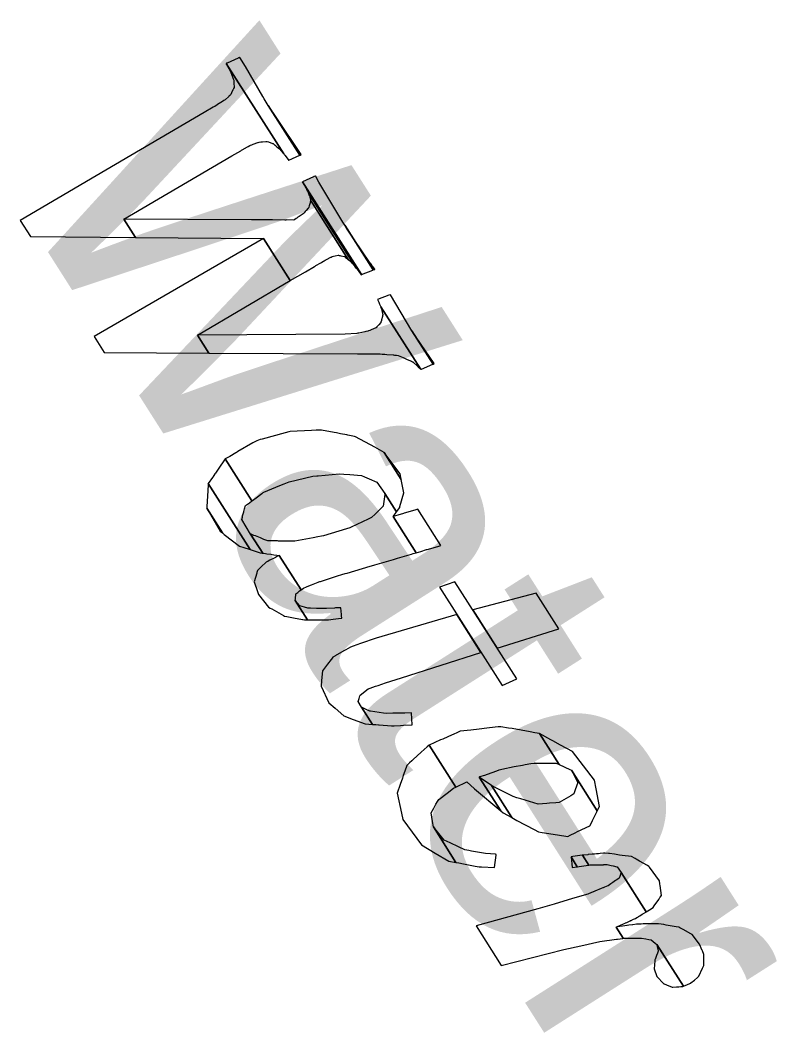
# Model space of a CAD drawing. Extents: x 3962991 to 3983549, y 181631 to 204078.
# Drawn here: x 3972369.8 to 3972494.8, y 190572.3 to 190739.5 of the extents above; entities that cross this region are included whole.
import ezdxf

# ---------------------------------------------------------------- set-up
doc = ezdxf.new("R2010")
doc.units = 0
for name, color, linetype in [('V-ANNO-MASK', 7, 'Continuous'), ('V-ANNO-MASK2', 7, 'Continuous'), ('V-RIVR-IDEN', 7, 'Continuous')]:
    doc.layers.add(name, color=color, linetype=linetype)

msp = doc.modelspace()

# ---------------------------------------------------------------- linework, layer by layer
at = {"layer": 'V-ANNO-MASK2'}
for points in [[(3972382.34, 190713.77), (3972369.8, 190706.42), (3972371.5, 190703.75), (3972388.81, 190703.6), (3972386.89, 190706.63), (3972404.72, 190717.06), (3972406.22, 190717.93), (3972406.35, 190718.01), (3972406.47, 190718.08), (3972407.32, 190718.54), (3972407.46, 190718.63), (3972407.72, 190718.76), (3972407.85, 190718.82), (3972408.05, 190718.89), (3972408.29, 190718.99), (3972409.06, 190719.28), (3972409.1, 190719.29), (3972409.27, 190719.35), (3972409.55, 190719.38), (3972409.81, 190719.4), (3972410.36, 190719.44), (3972410.42, 190719.45), (3972410.52, 190719.46), (3972410.6, 190719.46), (3972410.81, 190719.38), (3972411.45, 190719.14), (3972411.57, 190719.09), (3972411.86, 190718.85), (3972411.9, 190718.82), (3972411.94, 190718.79), (3972412.05, 190718.69), (3972412.05, 190718.7), (3972412.46, 190718.36), (3972412.62, 190718.23), (3972412.68, 190718.16), (3972413.17, 190717.59), (3972413.24, 190717.51), (3972413.31, 190717.43), (3972403.83, 190732.33), (3972403.91, 190732.17), (3972404, 190732.01), (3972404.58, 190730.9), (3972404.6, 190730.83), (3972404.71, 190730.56), (3972404.99, 190729.8), (3972405.07, 190729.59), (3972405.07, 190729.57), (3972405.07, 190729.54), (3972405.07, 190729.3), (3972405.08, 190729.15), (3972405.11, 190728.34), (3972405.04, 190728.2), (3972405.01, 190728.14), (3972404.96, 190728.04), (3972404.93, 190727.97), (3972404.69, 190727.45), (3972404.58, 190727.2), (3972404.39, 190727.02), (3972404.26, 190726.91), (3972404.23, 190726.88), (3972403.63, 190726.32), (3972403.41, 190726.19), (3972403.23, 190726.07), (3972403.12, 190726), (3972402.87, 190725.84), (3972402.73, 190725.75), (3972401.91, 190725.23), (3972401.79, 190725.17), (3972401.66, 190725.09), (3972400.17, 190724.22)], [(3972403.84, 190732.33), (3972403.83, 190732.33), (3972413.31, 190717.43), (3972413.37, 190717.35), (3972413.44, 190717.27), (3972413.51, 190717.19), (3972413.89, 190716.68), (3972414.15, 190716.33), (3972414.16, 190716.34), (3972414.17, 190716.35), (3972415.99, 190717.17), (3972410.77, 190725.37), (3972410.1, 190726.51), (3972409.88, 190726.89), (3972406.98, 190731.81), (3972406.09, 190733.33), (3972406.03, 190733.31), (3972405.84, 190733.23), (3972405.83, 190733.22), (3972405.79, 190733.2), (3972403.97, 190732.39), (3972403.96, 190732.39), (3972403.94, 190732.38), (3972403.91, 190732.37), (3972403.87, 190732.35), (3972403.86, 190732.34)], [(3972411.73, 190723.95), (3972410.77, 190725.37), (3972415.99, 190717.17), (3972416.03, 190717.19), (3972416.04, 190717.2), (3972416.22, 190717.28), (3972416.22, 190717.28), (3972412.05, 190723.47)], [(3972416.43, 190712.81), (3972416.41, 190712.8), (3972426.17, 190697.47), (3972426.18, 190697.47), (3972428.04, 190698.22), (3972428.08, 190698.24), (3972423.39, 190705.61), (3972423.09, 190706.12), (3972419.12, 190712.73), (3972418.59, 190713.75), (3972418.49, 190713.72), (3972418.31, 190713.64), (3972418.29, 190713.63), (3972418.25, 190713.61)], [(3972417.33, 190711.08), (3972417.42, 190710.91), (3972425.27, 190698.56), (3972425.35, 190698.47), (3972425.42, 190698.38), (3972425.5, 190698.28), (3972425.58, 190698.18), (3972425.72, 190698), (3972425.72, 190698), (3972426.12, 190697.45), (3972426.15, 190697.46), (3972426.17, 190697.47), (3972416.41, 190712.81), (3972416.5, 190712.63), (3972416.68, 190712.29), (3972416.96, 190711.77), (3972417.05, 190711.6), (3972417.14, 190711.42), (3972417.23, 190711.26)], [(3972417.61, 190710.27), (3972417.79, 190709.67), (3972423.95, 190699.98), (3972424.33, 190699.7), (3972424.64, 190699.32), (3972424.72, 190699.23), (3972425.27, 190698.56), (3972417.41, 190710.91), (3972417.53, 190710.54), (3972417.55, 190710.48)], [(3972408.02, 190706.52), (3972386.89, 190706.63), (3972388.81, 190703.6), (3972410, 190703.41), (3972414.4, 190696.48), (3972416.89, 190697.94), (3972418.38, 190698.81), (3972418.51, 190698.89), (3972418.63, 190698.96), (3972419.47, 190699.44), (3972419.61, 190699.53), (3972419.86, 190699.68), (3972419.98, 190699.74), (3972419.97, 190699.75), (3972420.16, 190699.85), (3972420.39, 190699.97), (3972421.1, 190700.35), (3972421.14, 190700.37), (3972421.29, 190700.44), (3972421.56, 190700.5), (3972421.79, 190700.56), (3972422.3, 190700.66), (3972422.36, 190700.68), (3972422.49, 190700.65), (3972422.57, 190700.63), (3972422.77, 190700.58), (3972423.34, 190700.44), (3972423.51, 190700.31), (3972423.78, 190700.11), (3972423.82, 190700.08), (3972423.85, 190700.06), (3972423.95, 190699.98), (3972417.79, 190709.68), (3972417.77, 190709.62), (3972417.77, 190709.6), (3972417.76, 190709.58), (3972417.71, 190709.43), (3972417.69, 190709.33), (3972417.54, 190708.8), (3972417.48, 190708.63), (3972417.46, 190708.55), (3972417.4, 190708.48), (3972417.36, 190708.44), (3972417.02, 190708.06), (3972416.87, 190707.88), (3972416.68, 190707.69), (3972416.57, 190707.55), (3972416.53, 190707.53), (3972415.87, 190707.08), (3972415.66, 190706.93), (3972415.48, 190706.81), (3972415.37, 190706.73), (3972415.13, 190706.57), (3972414.99, 190706.48), (3972413.84, 190706.49), (3972413.68, 190706.48), (3972413.5, 190706.48), (3972411.44, 190706.5)], [(3972423.7, 190705.16), (3972423.39, 190705.61), (3972428.08, 190698.24), (3972428.1, 190698.24), (3972428.28, 190698.32), (3972427.62, 190699.36)], [(3972394.58, 190694.53), (3972381.98, 190687.27), (3972383.68, 190684.59), (3972400.95, 190684.51), (3972399.05, 190687.5), (3972414.4, 190696.48), (3972410, 190703.41)], [(3972428.35, 190698.35), (3972427.62, 190699.35), (3972428.28, 190698.32), (3972428.35, 190698.34)], [(3972429.31, 190692.27), (3972429.36, 190692.16), (3972435.88, 190681.91), (3972435.93, 190681.86), (3972435.97, 190681.82), (3972435.98, 190681.83), (3972436, 190681.84), (3972436.04, 190681.86), (3972436.07, 190681.87), (3972436.08, 190681.87), (3972436.09, 190681.88), (3972437.92, 190682.68), (3972437.97, 190682.7), (3972437.96, 190682.7), (3972437.98, 190682.7), (3972434.5, 190688.18), (3972430.93, 190694.15), (3972430.74, 190694.08), (3972430.73, 190694.07), (3972430.69, 190694.06), (3972428.81, 190693.34), (3972428.86, 190693.23), (3972428.91, 190693.13), (3972429.01, 190692.91), (3972429.16, 190692.59), (3972429.21, 190692.49), (3972429.26, 190692.38)], [(3972423.44, 190687.63), (3972399.05, 190687.5), (3972400.95, 190684.52), (3972425.49, 190684.41), (3972427.55, 190684.39), (3972427.73, 190684.39), (3972427.89, 190684.39), (3972429.04, 190684.39), (3972429.24, 190684.38), (3972429.6, 190684.36), (3972429.77, 190684.34), (3972430.04, 190684.32), (3972430.36, 190684.29), (3972431.37, 190684.21), (3972431.42, 190684.21), (3972431.63, 190684.19), (3972431.95, 190684.16), (3972432.24, 190684.13), (3972433.03, 190683.79), (3972433.03, 190683.79), (3972433.13, 190683.75), (3972433.28, 190683.68), (3972433.38, 190683.64), (3972433.6, 190683.54), (3972434.27, 190683.25), (3972434.4, 190683.19), (3972434.6, 190683.1), (3972434.64, 190683.07), (3972434.69, 190683.02), (3972434.82, 190682.9), (3972435.3, 190682.45), (3972435.48, 190682.28), (3972435.53, 190682.24), (3972435.84, 190681.95), (3972435.88, 190681.91), (3972429.36, 190692.17), (3972429.37, 190692.11), (3972429.46, 190691.78), (3972429.47, 190691.74), (3972429.51, 190691.55), (3972429.65, 190691.03), (3972429.69, 190690.89), (3972429.7, 190690.83), (3972429.69, 190690.82), (3972429.65, 190690.66), (3972429.62, 190690.56), (3972429.48, 190690.02), (3972429.44, 190689.84), (3972429.41, 190689.76), (3972429.38, 190689.64), (3972429.36, 190689.56), (3972429.02, 190689.2), (3972428.86, 190689.02), (3972428.67, 190688.83), (3972428.56, 190688.71), (3972428.53, 190688.67), (3972427.78, 190688.35), (3972427.54, 190688.25), (3972427.34, 190688.17), (3972427.2, 190688.14), (3972426.9, 190688.07), (3972426.72, 190688.03), (3972425.71, 190687.81), (3972425.57, 190687.78), (3972425.4, 190687.77)], [(3972438.15, 190682.78), (3972434.5, 190688.18), (3972437.98, 190682.7)], [(3972403.78, 190667.11), (3972403.66, 190667.04), (3972408.05, 190660.13), (3972408.16, 190660.21), (3972408.74, 190660.63), (3972409.68, 190661.32), (3972409.8, 190661.4), (3972409.94, 190661.51), (3972410.02, 190661.56), (3972412.69, 190662.66), (3972413.38, 190662.94), (3972413.92, 190663.16), (3972414.23, 190663.24), (3972418.15, 190664.19), (3972418.81, 190664.25), (3972419.01, 190664.27), (3972422.46, 190664.61), (3972423.25, 190664.55), (3972424.24, 190664.47), (3972426.16, 190664.32), (3972426.64, 190664.11), (3972427.44, 190663.76), (3972428.71, 190663.2), (3972430.01, 190661.35), (3972431.94, 190658.32), (3972432.47, 190659.04), (3972432.51, 190659.2), (3972433.14, 190661.45), (3972432.73, 190663.65), (3972429.88, 190668.13), (3972428.36, 190668.97), (3972425.18, 190670.72), (3972425.02, 190670.76), (3972423.89, 190670.98), (3972423.75, 190671), (3972422.7, 190671.2), (3972422.05, 190671.33), (3972421.66, 190671.41), (3972419.57, 190671.81), (3972418.66, 190671.77), (3972417.93, 190671.74), (3972414.37, 190671.58), (3972414.18, 190671.53), (3972413.58, 190671.37), (3972409.73, 190670.31), (3972409.43, 190670.23), (3972408.85, 190670.06), (3972408.22, 190669.7), (3972405.76, 190668.26), (3972405.68, 190668.22), (3972405.52, 190668.13), (3972405.4, 190668.05), (3972404.39, 190667.47)], [(3972401.54, 190663.96), (3972400.86, 190662.97), (3972407.79, 190652.07), (3972409.44, 190651.54), (3972409.46, 190651.54), (3972409.76, 190651.49), (3972409.75, 190651.5), (3972409.86, 190651.48), (3972407.85, 190654.64), (3972406.38, 190657.06), (3972406.48, 190657.44), (3972406.53, 190657.64), (3972406.72, 190658.34), (3972406.71, 190658.35), (3972406.84, 190658.82), (3972406.98, 190659.34), (3972407.64, 190659.82), (3972408.05, 190660.13), (3972403.66, 190667.04), (3972403.34, 190666.58), (3972402.84, 190665.85), (3972402.6, 190665.5), (3972402.37, 190665.17), (3972402.04, 190664.7), (3972401.95, 190664.56), (3972401.78, 190664.3), (3972401.74, 190664.25), (3972401.69, 190664.18), (3972401.55, 190663.98)], [(3972432.56, 190664.58), (3972429.88, 190668.13), (3972432.73, 190663.65), (3972432.56, 190664.57)], [(3972400.6, 190659.14), (3972400.59, 190658.91), (3972403.19, 190654.83), (3972403.5, 190654.59), (3972406.03, 190652.65), (3972406.16, 190652.61), (3972406.57, 190652.47), (3972407.79, 190652.07), (3972400.86, 190662.98), (3972400.77, 190661.59), (3972400.74, 190661.14), (3972400.72, 190660.98)], [(3972407.94, 190654.6), (3972407.85, 190654.64), (3972409.86, 190651.48), (3972409.93, 190651.47), (3972410.31, 190651.42), (3972410.5, 190651.39), (3972410.5, 190651.4), (3972411.19, 190651.31), (3972411.66, 190651.24), (3972412.17, 190651.17), (3972412.55, 190651.12), (3972416.17, 190645.43), (3972416.6, 190645.74), (3972417.08, 190645.94), (3972417.21, 190645.99), (3972417.21, 190646), (3972417.88, 190646.26), (3972418.98, 190646.7), (3972419.11, 190646.75), (3972419.3, 190646.8), (3972419.29, 190646.81), (3972419.38, 190646.83), (3972422.19, 190647.74), (3972422.91, 190647.95), (3972423.49, 190648.12), (3972423.79, 190648.21), (3972427.6, 190649.33), (3972428.19, 190649.51), (3972428.37, 190649.56), (3972431.46, 190650.46), (3972431.45, 190650.47), (3972432.09, 190650.65), (3972432.88, 190650.88), (3972434.42, 190651.34), (3972434.71, 190651.43), (3972435.19, 190651.56), (3972431.38, 190657.55), (3972431.87, 190658.22), (3972431.94, 190658.32), (3972430.01, 190661.35), (3972429.99, 190661.19), (3972429.83, 190660), (3972429.73, 190659.25), (3972429.52, 190659.04), (3972428.4, 190657.93), (3972427.83, 190657.36), (3972427.25, 190657.09), (3972424.43, 190655.76), (3972424.26, 190655.68), (3972423.67, 190655.51), (3972419.88, 190654.35), (3972419.56, 190654.29), (3972418.95, 190654.18), (3972418.18, 190654.03), (3972415.16, 190653.47), (3972415.07, 190653.45), (3972414.85, 190653.45), (3972414.69, 190653.45), (3972413.29, 190653.48), (3972412.44, 190653.49), (3972412.27, 190653.5), (3972411.66, 190653.51), (3972411.02, 190653.52), (3972410.68, 190653.52), (3972410.05, 190653.77), (3972409.48, 190654), (3972408.64, 190654.33), (3972408.4, 190654.42)], [(3972400.59, 190658.91), (3972402.8, 190655.12), (3972403.19, 190654.83)], [(3972432.15, 190657.78), (3972431.38, 190657.55), (3972435.19, 190651.56), (3972435.96, 190651.79), (3972436.9, 190652.07), (3972437.02, 190652.11), (3972438.76, 190652.61), (3972439.26, 190652.76), (3972435.46, 190658.74), (3972434.95, 190658.6), (3972433.22, 190658.09), (3972433.09, 190658.06)], [(3972408.81, 190645.67), (3972409.13, 190644.66), (3972410.79, 190642.57), (3972411.08, 190642.41), (3972411.33, 190642.28), (3972413.3, 190641.21), (3972413.47, 190641.11), (3972413.84, 190641.04), (3972413.83, 190641.05), (3972414.94, 190640.83), (3972414.94, 190640.84), (3972416.43, 190640.55), (3972416.45, 190640.54), (3972416.76, 190640.48), (3972416.85, 190640.48), (3972416.92, 190640.48), (3972417.26, 190640.48), (3972415.23, 190643.69), (3972415.25, 190643.93), (3972415.33, 190644.79), (3972415.62, 190645.01), (3972415.94, 190645.25), (3972416.17, 190645.43), (3972412.55, 190651.12), (3972412.29, 190650.99), (3972411.94, 190650.8), (3972411.62, 190650.63), (3972411.15, 190650.38), (3972411.02, 190650.31), (3972410.76, 190650.17), (3972410.71, 190650.14), (3972410.64, 190650.11), (3972410.44, 190650), (3972410.43, 190649.99), (3972409.6, 190649.22), (3972409, 190648.65), (3972408.9, 190648.31), (3972408.86, 190648.19), (3972408.46, 190646.78), (3972408.62, 190646.28)], [(3972441.59, 190646.78), (3972439.06, 190645.86), (3972449.37, 190629.65), (3972451.8, 190630.73)], [(3972415.96, 190642.82), (3972415.23, 190643.69), (3972417.26, 190640.48), (3972417.44, 190640.49), (3972418.07, 190640.49), (3972418.5, 190640.5), (3972418.96, 190640.5), (3972419.93, 190640.5), (3972420.53, 190640.51), (3972420.7, 190640.5), (3972421.49, 190640.59), (3972421.48, 190640.6), (3972422.78, 190640.74), (3972422.93, 190640.76), (3972422.88, 190641.17), (3972422.86, 190641.37), (3972422.74, 190642.49), (3972422.17, 190642.46), (3972422.06, 190642.45), (3972421.86, 190642.44), (3972421.7, 190642.43), (3972420.37, 190642.34), (3972419.52, 190642.36), (3972419.36, 190642.36), (3972418.74, 190642.37), (3972417.76, 190642.39), (3972417.29, 190642.39), (3972416.75, 190642.57)], [(3972455.02, 190644.9), (3972444.54, 190642.15), (3972448.57, 190635.82), (3972458.77, 190639)], [(3972419.48, 190629.55), (3972420.76, 190626.81), (3972421.8, 190625.89), (3972423.26, 190624.62), (3972424.78, 190624.06), (3972426.78, 190623.31), (3972427.99, 190623.23), (3972426.18, 190626.07), (3972425.62, 190627.03), (3972425.77, 190627.5), (3972425.91, 190627.93), (3972425.95, 190628.04), (3972427.27, 190629.07), (3972427.61, 190629.19), (3972428.49, 190629.52), (3972428.94, 190629.67), (3972430.15, 190630.07), (3972432.75, 190630.9), (3972445.89, 190635.12), (3972441.92, 190641.36), (3972428.57, 190637.47), (3972426.02, 190636.58), (3972424.81, 190636.15), (3972424.37, 190636), (3972423.57, 190635.54), (3972423.27, 190635.37), (3972421.82, 190634.54), (3972421.74, 190634.49), (3972421.44, 190634.31), (3972421.19, 190634), (3972421.16, 190633.96), (3972420.53, 190633.14), (3972419.7, 190632.06), (3972419.55, 190630.45)], [(3972426.26, 190626.04), (3972426.18, 190626.07), (3972427.99, 190623.23), (3972428.05, 190623.22), (3972428.52, 190623.19), (3972428.95, 190623.15), (3972429.07, 190623.14), (3972431.14, 190622.98), (3972431.54, 190623.01), (3972432.6, 190623.07), (3972433.11, 190623.1), (3972434.54, 190623.18), (3972434.43, 190625.12), (3972433.31, 190625.1), (3972431.86, 190625.07), (3972431.33, 190625.06), (3972430.25, 190625.03), (3972429.8, 190625.1), (3972427.63, 190625.4), (3972427.52, 190625.41), (3972426.91, 190625.71)], [(3972439.2, 190620.65), (3972437.32, 190619.82), (3972441.73, 190612.89), (3972443.57, 190613.77), (3972444.81, 190612.58), (3972449.15, 190608.93), (3972445.58, 190614.54), (3972445.72, 190614.6), (3972446.51, 190614.86), (3972446.98, 190615.03), (3972448.5, 190615.56), (3972448.9, 190615.7), (3972449.35, 190615.85), (3972451.39, 190616.25), (3972452.73, 190616.51), (3972453.18, 190616.6), (3972454.15, 190616.78), (3972454.68, 190616.8), (3972457.3, 190616.84), (3972457.98, 190616.85), (3972457.97, 190616.85), (3972458.3, 190616.85), (3972458.81, 190616.61), (3972455.56, 190621.72), (3972455.15, 190621.79), (3972454.79, 190621.86), (3972454.02, 190622), (3972451.04, 190622.53), (3972450.43, 190622.63), (3972449.2, 190622.85), (3972448.73, 190622.8), (3972447.32, 190622.64), (3972445.18, 190622.4), (3972444.68, 190622.34), (3972444.22, 190622.29), (3972442.48, 190622.09), (3972442.03, 190621.9), (3972441.29, 190621.57), (3972441.15, 190621.51), (3972439.58, 190620.81)], [(3972457.43, 190620.69), (3972455.56, 190621.72), (3972458.81, 190616.61), (3972460.55, 190615.8), (3972460.83, 190615.66), (3972465.1, 190608.94), (3972465.47, 190609.69), (3972464.91, 190612.57), (3972464.63, 190614.04), (3972461, 190618.73), (3972459.04, 190619.81), (3972457.74, 190620.53)], [(3972432.75, 190608.57), (3972432.97, 190607.51), (3972436.09, 190603.32), (3972438.34, 190601.98), (3972440.59, 190600.65), (3972441.77, 190600.43), (3972438.03, 190606.31), (3972437.89, 190607.18), (3972437.89, 190607.18), (3972437.66, 190608.64), (3972438.1, 190609.41), (3972438.46, 190610.04), (3972438.74, 190610.51), (3972438.92, 190610.81), (3972440.29, 190611.88), (3972440.31, 190611.9), (3972441.35, 190612.7), (3972441.73, 190612.89), (3972437.32, 190619.82), (3972437, 190619.53), (3972436.02, 190618.64), (3972436, 190618.62), (3972434.71, 190617.43), (3972434.47, 190617.21), (3972434.11, 190616.88), (3972433.63, 190616.44), (3972433.3, 190615.49), (3972433.06, 190614.78), (3972432.91, 190614.35), (3972432.55, 190613.29), (3972432.06, 190611.85)], [(3972448.46, 190612.7), (3972447.61, 190613.13), (3972450.97, 190607.84), (3972451.84, 190607.38), (3972454.67, 190605.87), (3972455.4, 190605.48), (3972456, 190605.39), (3972458.55, 190605), (3972460.22, 190604.73), (3972460.61, 190604.92), (3972460.6, 190604.92), (3972461.45, 190605.32), (3972461.86, 190605.52), (3972463.89, 190606.47), (3972464.18, 190607.08), (3972464.33, 190607.37), (3972464.48, 190607.69), (3972465.02, 190608.77), (3972465.1, 190608.94), (3972460.83, 190615.66), (3972461.92, 190613.64), (3972461.47, 190612.43), (3972461.34, 190612.07), (3972461.22, 190611.74), (3972460.72, 190611.46), (3972458.79, 190610.34), (3972458.28, 190610.3), (3972457.23, 190610.22), (3972456.75, 190610.19), (3972455.32, 190610.07), (3972452.47, 190610.93), (3972451.81, 190611.13), (3972451.21, 190611.3)], [(3972445.9, 190614.32), (3972445.58, 190614.54), (3972449.15, 190608.93), (3972449.54, 190608.6), (3972450.97, 190607.84), (3972447.61, 190613.13)], [(3972439.83, 190604.12), (3972438.03, 190606.31), (3972441.76, 190600.44), (3972442.23, 190600.35), (3972443.03, 190600.2), (3972444.09, 190600), (3972444.94, 190599.85), (3972445.6, 190599.72), (3972445.99, 190599.7), (3972448.11, 190599.58), (3972448.12, 190599.63), (3972448.39, 190601.63), (3972448.41, 190601.76), (3972448.29, 190601.78), (3972446.66, 190601.91), (3972446.62, 190601.92), (3972444.32, 190602.32), (3972443.9, 190602.39), (3972443.25, 190602.51), (3972442.17, 190603.02), (3972440.83, 190603.65)], [(3972462.91, 190601.66), (3972462.66, 190601.63), (3972463.69, 190600.01), (3972463.94, 190600.04), (3972464.63, 190600.05), (3972464.69, 190600.06), (3972464.71, 190600.05), (3972465.36, 190600.07), (3972465.77, 190600.07), (3972466.09, 190600.07), (3972466.13, 190600.07), (3972466.13, 190600.08), (3972466.43, 190600.08), (3972466.43, 190600.08), (3972466.74, 190600.08), (3972467.41, 190599.93), (3972467.72, 190599.86), (3972468.35, 190599.72), (3972468.39, 190599.71), (3972469.06, 190598.79), (3972473.2, 190592.29), (3972473.75, 190592.64), (3972474.32, 190592.98), (3972474.5, 190593.26), (3972475.25, 190594.34), (3972475.45, 190594.63), (3972475.51, 190594.72), (3972475.69, 190594.98), (3972475.49, 190596.62), (3972475.49, 190596.62), (3972475.46, 190596.86), (3972475.46, 190596.9), (3972475.4, 190597.42), (3972473.71, 190599.65), (3972473.6, 190599.79), (3972473.4, 190599.91), (3972472.08, 190600.66), (3972471.55, 190600.96), (3972471.35, 190601.07), (3972470.76, 190601.4), (3972469.19, 190601.61), (3972468.8, 190601.66), (3972467.94, 190601.78), (3972467.1, 190601.89), (3972466.99, 190601.9), (3972466.96, 190601.91), (3972466.37, 190601.98), (3972466.11, 190601.96), (3972465.57, 190601.91), (3972465.28, 190601.88), (3972465, 190601.85), (3972464.96, 190601.85), (3972464.66, 190601.83), (3972464.27, 190601.79), (3972463.64, 190601.73), (3972463.62, 190601.73), (3972463.57, 190601.72)], [(3972460.82, 190601.36), (3972460.77, 190601.35), (3972461.81, 190599.72), (3972461.86, 190599.73), (3972462.12, 190599.77), (3972463.28, 190599.95), (3972463.63, 190600), (3972463.65, 190600), (3972463.69, 190600.01), (3972462.66, 190601.64), (3972462.61, 190601.63), (3972462.59, 190601.63), (3972462.25, 190601.58), (3972461.08, 190601.4)], [(3972460.77, 190601.36), (3972460.93, 190599.58), (3972461.81, 190599.72)], [(3972455.28, 190592.8), (3972445.1, 190589.97), (3972449.25, 190583.44), (3972459.57, 190586.06), (3972462.38, 190586.68), (3972465.5, 190587.37), (3972468.3, 190587.77), (3972468.43, 190587.79), (3972469.32, 190587.91), (3972469.37, 190587.92), (3972468.2, 190589.75), (3972468.43, 190589.86), (3972469.42, 190590.3), (3972469.72, 190590.43), (3972469.71, 190590.43), (3972469.73, 190590.44), (3972469.77, 190590.45), (3972469.98, 190590.55), (3972470.53, 190590.79), (3972470.57, 190590.81), (3972470.56, 190590.81), (3972470.58, 190590.82), (3972471.1, 190591.05), (3972471.42, 190591.19), (3972471.65, 190591.34), (3972471.68, 190591.35), (3972471.9, 190591.48), (3972471.89, 190591.49), (3972472.12, 190591.62), (3972472.53, 190591.88), (3972472.72, 190592), (3972473.11, 190592.24), (3972473.13, 190592.25), (3972473.2, 190592.29), (3972469.06, 190598.79), (3972469.03, 190598.71), (3972469.01, 190598.67), (3972468.81, 190598.14), (3972468.72, 190597.87), (3972468.32, 190597.59), (3972468.11, 190597.45), (3972467.9, 190597.3), (3972467.87, 190597.28), (3972467.65, 190597.12), (3972467.36, 190596.92), (3972466.9, 190596.6), (3972466.89, 190596.59), (3972466.85, 190596.58), (3972466.29, 190596.35), (3972466.08, 190596.26), (3972466.04, 190596.24), (3972466.02, 190596.23), (3972465.72, 190596.11), (3972464.71, 190595.69), (3972464.48, 190595.6), (3972464.44, 190595.58), (3972463.67, 190595.27), (3972463.56, 190595.22), (3972460.99, 190594.46), (3972458.01, 190593.56)], [(3972468.47, 190589.79), (3972468.2, 190589.75), (3972469.37, 190587.92), (3972469.64, 190587.95), (3972470.91, 190587.96), (3972471.29, 190587.95), (3972471.31, 190587.96), (3972471.36, 190587.95), (3972471.63, 190587.95), (3972472.33, 190587.95), (3972472.33, 190587.96), (3972472.38, 190587.96), (3972472.4, 190587.95), (3972473.15, 190587.82), (3972473.62, 190587.73), (3972473.98, 190587.67), (3972474.03, 190587.66), (3972474.66, 190587.14), (3972474.96, 190586.9), (3972479.33, 190580.02), (3972479.46, 190580.07), (3972479.92, 190580.26), (3972480.13, 190580.34), (3972480.56, 190580.52), (3972480.58, 190580.54), (3972481.14, 190581.02), (3972481.65, 190581.46), (3972481.64, 190581.47), (3972481.88, 190581.66), (3972482.48, 190582.97), (3972482.65, 190583.31), (3972482.64, 190583.31), (3972482.7, 190583.42), (3972482.7, 190583.95), (3972482.72, 190585.25), (3972482.49, 190585.82), (3972482.48, 190585.83), (3972482.45, 190585.9), (3972482.01, 190586.96), (3972480.78, 190588.52), (3972480.75, 190588.54), (3972480.56, 190588.65), (3972479.27, 190589.36), (3972478.74, 190589.64), (3972478.55, 190589.75), (3972478.13, 190589.82), (3972476.51, 190590.1), (3972476.11, 190590.17), (3972475.22, 190590.32), (3972474.37, 190590.31), (3972474.34, 190590.3), (3972473.8, 190590.3), (3972473.54, 190590.29), (3972472.97, 190590.28), (3972472.81, 190590.28), (3972472.67, 190590.28), (3972472.37, 190590.27), (3972472.33, 190590.27), (3972472.01, 190590.26), (3972471.61, 190590.25), (3972471, 190590.16), (3972470.98, 190590.16), (3972470.93, 190590.15), (3972470.29, 190590.06), (3972470.04, 190590.03), (3972469.99, 190590.02), (3972469.98, 190590.01), (3972469.63, 190589.96)], [(3972474.51, 190582.88), (3972474.96, 190581.59), (3972476.08, 190580.42), (3972476.1, 190580.41), (3972476.18, 190580.38), (3972476.54, 190580.23), (3972476.54, 190580.24), (3972477.48, 190579.86), (3972477.55, 190579.83), (3972477.57, 190579.83), (3972478.2, 190579.89), (3972478.59, 190579.92), (3972478.9, 190579.94), (3972478.93, 190579.95), (3972479.22, 190579.97), (3972479.33, 190580.02), (3972474.95, 190586.91), (3972475.02, 190586.57), (3972475.16, 190585.87), (3972475.18, 190585.79), (3972475.06, 190585.47), (3972474.9, 190585.06), (3972474.65, 190584.41), (3972474.65, 190584.4), (3972474.63, 190584.34), (3972474.53, 190583.39), (3972474.5, 190583.02), (3972474.49, 190582.94)]]:
    msp.add_lwpolyline(points, close=True, dxfattribs=at)

# ---------------------------------------------------------------- texts
at = {"layer": 'V-ANNO-MASK'}
msp.add_text('Water', height=50, rotation=302.457, dxfattribs=at).set_placement((3972366.95, 190712.87))
at = {"layer": 'V-RIVR-IDEN'}
msp.add_text('Water', height=50, rotation=302.457, dxfattribs=at).set_placement((3972366.95, 190712.87))

doc.saveas('drawing.dxf')
